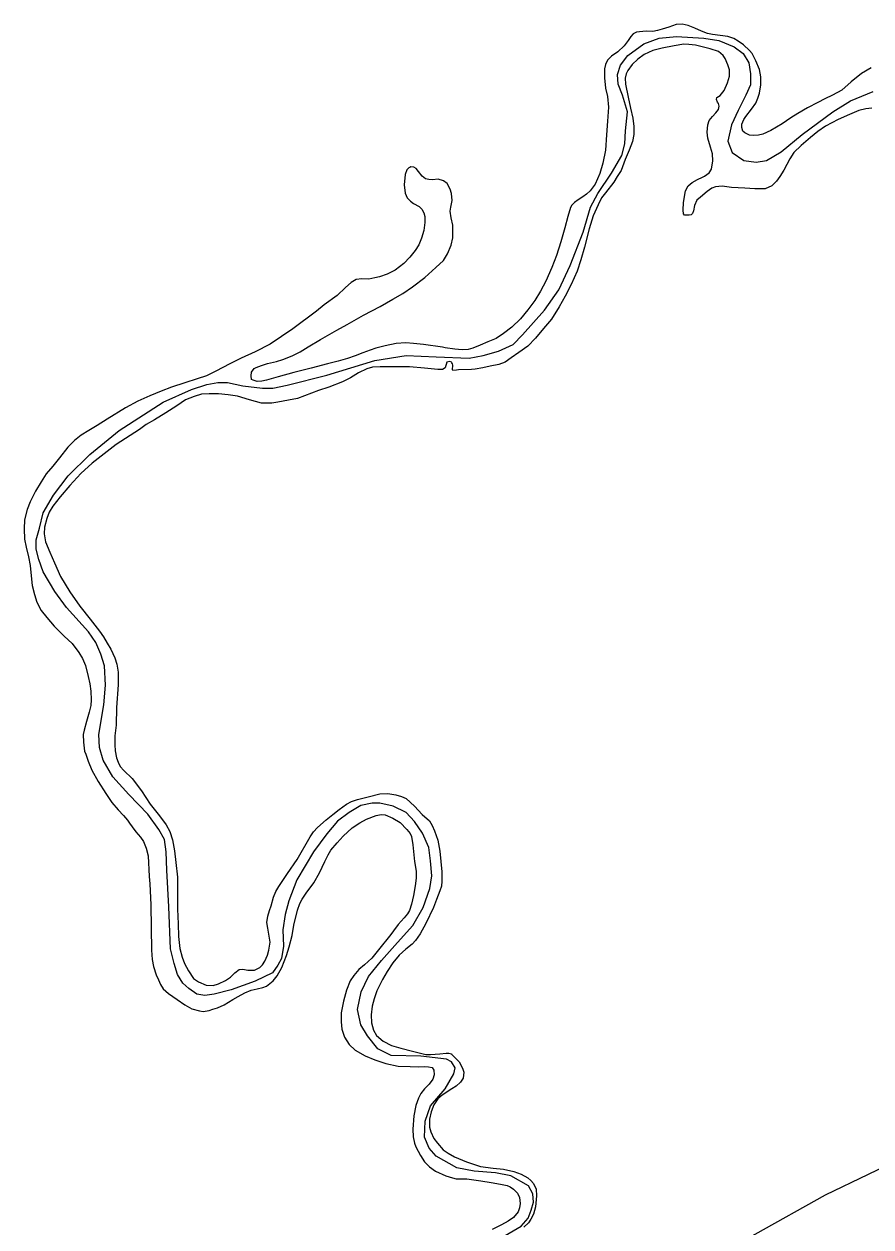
# Model space of a CAD drawing. Extents: x 2104537 to 2336408, y 34176 to 229611.
# Drawn here: x 2106568 to 2109849, y 75855 to 80511 of the extents above; entities that cross this region are included whole.
import ezdxf

# ---------------------------------------------------------------- set-up
doc = ezdxf.new("R2010")
doc.units = 0
for name, color, linetype in [('Exist Boundary Political CountyLine', 7, 'Continuous'), ('Exist Hydrographic Creek Single Shore', 7, 'Continuous'), ('Exist Hydrographic River Shore', 7, 'Continuous')]:
    doc.layers.add(name, color=color, linetype=linetype)

msp = doc.modelspace()

# ---------------------------------------------------------------- linework, layer by layer
at = {"layer": 'Exist Boundary Political CountyLine'}
for points in [[(2108898.1, 80097.5), (2108905.2, 80171.2), (2108886.2, 80235.3), (2108869.6, 80278.1), (2108867.2, 80316.2), (2108879.1, 80351.8), (2108907.6, 80389.8), (2108969.3, 80435), (2109028.7, 80456.4), (2109095.2, 80463.5), (2109202, 80456.4), (2109259, 80446.9), (2109318.4, 80423.1), (2109354, 80397), (2109375.4, 80361.3), (2109382.5, 80318.5), (2109382.5, 80275.8), (2109363.5, 80235.3), (2109335, 80175.9), (2109308.9, 80121.3), (2109294.7, 80057.1), (2109311.3, 80014.3), (2109356.4, 79983.4), (2109403.9, 79976.3), (2109444.3, 79983.4), (2109501.3, 80016.7), (2109582, 80083.2), (2109700.7, 80171.2), (2109769.6, 80214), (2109857.5, 80249.6)], [(2107990.9, 76518.3), (2107938.7, 76544.4), (2107898.3, 76594.3), (2107872.2, 76637.1), (2107860.3, 76696.5), (2107874.5, 76765.4), (2107903, 76824.8), (2107952.9, 76886.6), (2108014.7, 76955.6), (2108074, 77022.1), (2108114.4, 77091), (2108140.5, 77164.7), (2108147.6, 77214.6), (2108142.9, 77271.7), (2108135.8, 77323.9), (2108112, 77378.6), (2108081.1, 77423.8), (2108047.9, 77459.4), (2107998, 77483.2), (2107945.8, 77495.1), (2107917.3, 77495.1), (2107872.2, 77485.6), (2107827.1, 77459.4), (2107781.9, 77426.1), (2107741.6, 77376.2), (2107689.3, 77307.3), (2107625.2, 77198), (2107594.3, 77117.2), (2107580.1, 77064.9), (2107570.6, 77005.5), (2107573, 76941.3), (2107565.8, 76893.8), (2107551.6, 76867.6), (2107530.2, 76839.1), (2107463.7, 76805.8), (2107371.1, 76772.6), (2107304.6, 76755.9), (2107269, 76751.2), (2107238.1, 76755.9), (2107207.2, 76777.3), (2107183.5, 76798.7), (2107162.1, 76832), (2107150.2, 76874.8), (2107136, 76931.8), (2107128.9, 77093.4), (2107121.7, 77236), (2107119.4, 77307.3), (2107112.2, 77354.8), (2107090.9, 77392.9), (2107048.1, 77452.3), (2106974.5, 77528.3), (2106912.8, 77597.3), (2106874.8, 77661.4), (2106860.5, 77711.3), (2106858.1, 77761.2), (2106877.1, 77875.3), (2106884.3, 77951.4), (2106879.5, 78027.4), (2106865.3, 78072.6), (2106846.3, 78117.7), (2106817.8, 78158.1), (2106732.3, 78253.2), (2106687.2, 78315), (2106642, 78391.1), (2106625.4, 78438.6), (2106615.9, 78479), (2106615.9, 78514.6), (2106627.8, 78559.8), (2106642, 78619.2), (2106682.4, 78688.1), (2106739.4, 78761.8), (2106822.5, 78845), (2106936.5, 78937.7), (2107107.5, 79047), (2107216.7, 79096.9), (2107276.1, 79115.9), (2107318.9, 79123.1), (2107356.8, 79123.1), (2107416.2, 79111.2), (2107492.2, 79101.7), (2107532.6, 79101.7), (2107587.2, 79113.6), (2107741.6, 79151.6), (2107926.8, 79208.6), (2108047.9, 79227.6), (2108164.3, 79222.9), (2108292.5, 79218.1), (2108347.1, 79227.6), (2108406.5, 79244.3), (2108463.5, 79270.4), (2108499.1, 79308.5), (2108584.6, 79403.5), (2108639.2, 79481.9), (2108684.3, 79577), (2108734.2, 79705.4), (2108762.7, 79802.8), (2108791.2, 79855.1), (2108843.4, 79933.5), (2108883.8, 80002.4), (2108895.7, 80047.6), (2108898.1, 80097.5)], [(2108416, 75812.4), (2108494.4, 75857.5), (2108520.5, 75888.4), (2108532.4, 75919.3), (2108541.9, 75950.2), (2108539.5, 75983.5), (2108522.9, 76014.4), (2108454, 76052.4), (2108394.6, 76064.3), (2108311.5, 76071.4), (2108245, 76083.3), (2108164.3, 76128.5), (2108138.1, 76159.4), (2108119.1, 76202.2), (2108121.5, 76264), (2108142.9, 76323.4), (2108199.9, 76389.9), (2108233.1, 76447), (2108237.9, 76470.7), (2108223.6, 76494.5), (2108204.6, 76504), (2108104.9, 76515.9), (2107990.9, 76518.3)]]:
    msp.add_lwpolyline(points, dxfattribs=at)
at = {"layer": 'Exist Hydrographic Creek Single Shore'}
msp.add_lwpolyline([(2108557.1, 75386.1), (2108782.7, 75491.1), (2109127.4, 75675), (2109673, 75979.8), (2110171.7, 76218.8), (2110897.8, 76640.5), (2111588.8, 76920.2), (2112490, 77284.6), (2113084.5, 77462.9), (2113453, 77582.5), (2113681, 77637.1), (2113834.8, 77638)], dxfattribs=at)
at = {"layer": 'Exist Hydrographic River Shore'}
for points in [[(2109850.1, 80341.6), (2109812.2, 80319.4), (2109772.3, 80287.4), (2109736.2, 80255.2), (2109700.4, 80235.6), (2109670.2, 80221.4), (2109642.4, 80207.2), (2109602.3, 80186.6), (2109566.1, 80165), (2109538.5, 80147.5), (2109504.3, 80125.2), (2109460.5, 80099.2), (2109430.4, 80085), (2109412.6, 80081), (2109392.5, 80079.1), (2109378.4, 80081.1), (2109360.6, 80089.6), (2109352.5, 80096.3), (2109348.5, 80111.2), (2109348.4, 80123.3), (2109356.3, 80141.2), (2109364.4, 80153.5), (2109386.3, 80181), (2109402.5, 80205.3), (2109410.7, 80223.8), (2109416.4, 80243.4), (2109422.2, 80276.1), (2109422.5, 80307.3), (2109416.5, 80335.3), (2109402.4, 80369.3), (2109388.2, 80397.5), (2109378.2, 80409.2), (2109354.4, 80431), (2109334.3, 80445.2), (2109318.1, 80455.3), (2109294.3, 80463.3), (2109264.2, 80467.2), (2109234.7, 80470.1), (2109216.1, 80474.7), (2109192.3, 80483.3), (2109166.3, 80495.3), (2109140.2, 80505.7), (2109118, 80511), (2109094.4, 80508.9), (2109066.3, 80498.9), (2109039.9, 80491.2), (2109021.7, 80485.7)], [(2109021.7, 80485.7), (2109004.3, 80482.7), (2108978.4, 80483.2), (2108952.1, 80481.4), (2108940.2, 80479), (2108928.3, 80472.7), (2108918.3, 80463.1), (2108908.4, 80446.8), (2108892.3, 80426.8), (2108868.2, 80403.3), (2108844.3, 80386.7), (2108828.2, 80371.3), (2108820.3, 80355), (2108816.4, 80337.1), (2108816.4, 80302.6), (2108820.5, 80263.2), (2108828.4, 80231.2), (2108832.6, 80189.1), (2108828.5, 80135), (2108824.6, 80082.6), (2108820.8, 80023), (2108810.6, 79973), (2108798.7, 79933.2), (2108780.8, 79890.8), (2108761, 79865), (2108747, 79852.8), (2108732.6, 79842.6), (2108714.7, 79830.4), (2108700.7, 79820.9), (2108690.3, 79810.6), (2108684.6, 79800.8), (2108674.7, 79766.6), (2108663, 79722.5), (2108646.9, 79668.7), (2108630.8, 79614.8), (2108612.8, 79568.3), (2108588.8, 79516.2), (2108569, 79476.6), (2108547, 79440.9), (2108519.1, 79404.4), (2108491.2, 79370.5), (2108457.1, 79338.3), (2108425.4, 79312.7), (2108397.2, 79294.5), (2108365.1, 79280.4), (2108335.3, 79268.5), (2108307.2, 79255.9), (2108288, 79250.7), (2108265.4, 79250.2), (2108237.2, 79252.3), (2108199.2, 79258), (2108189.1, 79259.8), (2108115.5, 79270.5), (2108077.2, 79274.5), (2108047.4, 79276.7), (2108009.9, 79274.8), (2107967.1, 79265.8), (2107931.5, 79256), (2107909, 79248.2), (2107881.2, 79237.9), (2107851.5, 79226.4), (2107821.4, 79216.1), (2107785.5, 79206.3), (2107743.3, 79196.3), (2107680.6, 79179.5), (2107613.6, 79162.1), (2107552.9, 79145.2), (2107507.4, 79132), (2107489.6, 79128.4), (2107471.6, 79127.7), (2107455.6, 79132.3), (2107449.4, 79135.7), (2107447.7, 79149.5), (2107449.6, 79163.6), (2107459.4, 79178.2), (2107467.4, 79182), (2107487.5, 79189.8), (2107511.3, 79197.5), (2107545.6, 79204.4), (2107571.3, 79212.1), (2107607.3, 79226.2), (2107637.5, 79242), (2107669.4, 79261.7), (2107717.2, 79290.3), (2107779.3, 79326.2), (2107819.4, 79348.4), (2107883.1, 79383.9), (2107947.1, 79418.1), (2107997.2, 79446.7), (2108035, 79467.9), (2108073.2, 79494.4), (2108121.2, 79530.2), (2108162.9, 79568.1), (2108193, 79596.1), (2108208.9, 79621.4), (2108223, 79654.6), (2108229.2, 79684)], [(2109151.9, 79772.1), (2109144.7, 79771.2), (2109126.6, 79770.9), (2109122.1, 79775.9), (2109120.8, 79790.7), (2109122.7, 79820.9), (2109130.4, 79865), (2109140.7, 79884.5), (2109156.7, 79897.3), (2109176.6, 79909.4), (2109196.8, 79918.9), (2109204.4, 79922.7), (2109222.7, 79934.8), (2109230.5, 79949.4), (2109236.1, 79981.1), (2109234.6, 80009), (2109226.6, 80034.8), (2109216.4, 80069.4), (2109214.3, 80093.1), (2109216.5, 80120.9), (2109222.3, 80137.2), (2109234.5, 80153.4), (2109248.5, 80167.2), (2109258.3, 80180.8), (2109260.5, 80193.3), (2109258.4, 80203.1), (2109254.3, 80208.8), (2109250.5, 80218.7), (2109252.3, 80226.9), (2109264.3, 80234.9), (2109280.4, 80253.6), (2109292.5, 80283.5), (2109300.5, 80309), (2109300.3, 80333.6), (2109294.1, 80353.4), (2109284.4, 80377.2), (2109276.4, 80388.8), (2109258.1, 80405), (2109226.1, 80415.4), (2109168.6, 80429.7), (2109143.1, 80431.8), (2109124.1, 80432.8), (2109086.2, 80427), (2109040.1, 80417.4), (2109004.5, 80408.9), (2108970.1, 80393.2), (2108946.4, 80374.9), (2108924.4, 80354.7), (2108907.2, 80331.4), (2108900.4, 80319), (2108896.4, 80301.1), (2108898.6, 80279), (2108908.5, 80228.6), (2108917.1, 80185.2), (2108926.6, 80147.2), (2108930.5, 80115), (2108930.6, 80083.2), (2108924.5, 80057), (2108912.7, 80022.8), (2108896.6, 79987), (2108880.6, 79944.7), (2108865.7, 79921), (2108852.9, 79899.3), (2108820.9, 79857.3), (2108805.1, 79837.9), (2108791.7, 79810.9), (2108772.6, 79768.6), (2108756.8, 79719), (2108739, 79647.2), (2108724.9, 79598.2), (2108711, 79554.9), (2108687, 79502.8), (2108664.8, 79458.3), (2108641, 79416.8), (2108611.2, 79368.1), (2108581, 79332.6), (2108549.1, 79294.9), (2108519.3, 79264.3), (2108485, 79240.3), (2108455.1, 79218.6), (2108431.5, 79202.6), (2108407.3, 79192.6), (2108373.4, 79186.7), (2108345.4, 79180.7), (2108315.4, 79174.7), (2108301.3, 79174), (2108251.4, 79172.7), (2108243.2, 79171.8), (2108229.4, 79170.5), (2108227.4, 79172.1), (2108229.4, 79190.2), (2108227.3, 79196.1), (2108225.4, 79200.1), (2108223.4, 79202.7), (2108217.2, 79204.5), (2108205.4, 79202.1), (2108199.4, 79180.2)], [(2109852.3, 80185.7), (2109828.3, 80182.3), (2109801.6, 80176.2), (2109766.2, 80161.1), (2109722.2, 80141.7), (2109672.4, 80115.4), (2109642.5, 80095.6), (2109614.5, 80071.6), (2109578.5, 80041.1), (2109550.4, 80013.7), (2109534.5, 79989.4), (2109510.7, 79945.6), (2109496.4, 79921.3), (2109482.6, 79903.5), (2109464.5, 79884.8), (2109438.7, 79873.2), (2109398.7, 79873), (2109360.7, 79875.3), (2109308.6, 79879), (2109272.5, 79882.9), (2109246.6, 79880.8), (2109232.7, 79875.5), (2109214.7, 79862.7), (2109188.7, 79840.9), (2109174.7, 79829.1), (2109164.8, 79808.6), (2109160.8, 79788.3), (2109157, 79777.6), (2109151.9, 79772.1)], [(2108229.2, 79684), (2108229, 79708.6), (2108228.8, 79732.6), (2108222.8, 79760.6), (2108219, 79786.9), (2108221, 79802.3), (2108227, 79828.4), (2108224.6, 79854.7), (2108218.7, 79872.2), (2108207, 79894.4), (2108192.8, 79904.5), (2108172.9, 79910.8), (2108150.8, 79908.6), (2108135.8, 79909.9), (2108122.7, 79912.5), (2108110.7, 79922.5), (2108096.6, 79940.2), (2108086.7, 79952.5), (2108078, 79957.6), (2108066.8, 79958.8), (2108062.8, 79956.3), (2108058.9, 79954.7), (2108050.8, 79946.7), (2108044.9, 79928.7), (2108040.9, 79888.8), (2108044.8, 79856.6), (2108052.7, 79838.4), (2108064.9, 79825), (2108076.9, 79816.6), (2108098.9, 79804.6), (2108108.9, 79794.6), (2108116.5, 79779.7), (2108120.8, 79766.5), (2108120.7, 79742.9), (2108116.8, 79712.4), (2108108.4, 79682.4), (2108097.1, 79656.4), (2108083.2, 79634.3), (2108063, 79608.5), (2108038.9, 79584.3), (2108005.2, 79558.1), (2107974.4, 79542.9), (2107945, 79532), (2107927.2, 79528.4), (2107903.2, 79524), (2107876.9, 79524.5), (2107855.2, 79522.3), (2107835.3, 79510.5), (2107813, 79491.9), (2107781.2, 79459.7), (2107731.3, 79423.9), (2107701.3, 79399.9), (2107609.4, 79331.8), (2107521.3, 79272.1), (2107463.6, 79242.1), (2107409.6, 79217.5), (2107365.2, 79195.4), (2107311.5, 79167.9), (2107275.4, 79149.6), (2107239.4, 79138.1), (2107191.5, 79121.7), (2107139.4, 79105.6), (2107099.7, 79090), (2107055.7, 79071.8), (2107009.7, 79051.4), (2106961.6, 79025.4), (2106889.9, 78981.5), (2106851.7, 78957.7), (2106819.8, 78937.9), (2106789.6, 78919.5), (2106763.9, 78899.6), (2106737.9, 78873.9), (2106705.9, 78831.9), (2106680, 78799.5), (2106653.8, 78769.5), (2106634.2, 78739.7), (2106612.8, 78703.1), (2106592, 78661.8), (2106579.9, 78631.5), (2106570, 78591.7), (2106568.3, 78557.2), (2106570.1, 78516.9), (2106576.1, 78485.6), (2106586.2, 78449.3), (2106592.1, 78415.7), (2106596.3, 78375.2), (2106600.1, 78337.4), (2106608.3, 78302.8), (2106618.2, 78273.1), (2106634.4, 78241), (2106656.5, 78213.3), (2106684.4, 78180.9), (2106718.8, 78146.5)], [(2108199.4, 79180.2), (2108189.4, 79174.5), (2108171.4, 79174.2), (2108119.3, 79178.5), (2108061.3, 79184.5), (2108003.2, 79184), (2107947.5, 79184.1), (2107917.6, 79182.4), (2107895.5, 79176.3), (2107863.3, 79160.5), (2107833.4, 79142), (2107801.6, 79126.3), (2107749.4, 79105.9), (2107709.4, 79092), (2107627.4, 79061.7), (2107592.5, 79054.8), (2107551.7, 79047.4), (2107527.7, 79044), (2107487.6, 79043.8), (2107441.6, 79056.1), (2107395.6, 79070.1), (2107359.6, 79075.8), (2107321.7, 79079.8), (2107285.6, 79079.8), (2107255.7, 79077.8), (2107227.6, 79069.5), (2107193.5, 79056), (2107159.6, 79033.7), (2107117.8, 79006), (2107073.6, 78979.6), (2107041.8, 78961.5), (2107015.8, 78941.3), (2106925.7, 78883.4), (2106831.8, 78811.4), (2106787.7, 78771.2), (2106745.8, 78725.1), (2106707.9, 78681.5), (2106679.9, 78645.3), (2106666, 78621.6), (2106656, 78597.2), (2106647.5, 78563.9), (2106646, 78537.7), (2106652, 78507.1), (2106668.3, 78467.4), (2106686.2, 78425.3), (2106710.1, 78373), (2106745.7, 78313.3), (2106784.3, 78257.7), (2106824.4, 78207.7), (2106860.2, 78161.1), (2106875.5, 78139.5), (2106890.5, 78115.2), (2106904.5, 78091.3), (2106920.2, 78057.2), (2106928.3, 78033.5), (2106932.6, 78002.9), (2106932.6, 77953), (2106926.6, 77865.2), (2106924.7, 77797.3), (2106920.6, 77755.3), (2106920.6, 77720.9), (2106920.8, 77697.3), (2106926.8, 77670.9), (2106932.7, 77653.4), (2106940.9, 77636.8), (2106954.7, 77621.1), (2106986.6, 77591), (2107022.8, 77543.4), (2107056.9, 77491.2), (2107092.8, 77446.8), (2107119, 77411.2), (2107132.9, 77385.4), (2107142.8, 77353.3), (2107151.2, 77311.2), (2107156.8, 77265.1), (2107163, 77209.2), (2107163.1, 77146.9), (2107163.2, 77085.5), (2107165.4, 77028.7), (2107167, 76978.8), (2107171.1, 76932.8), (2107181.2, 76898.8), (2107190.3, 76875), (2107205.2, 76846.8), (2107225.3, 76816.9), (2107243.4, 76803.4), (2107273.3, 76791.3), (2107301.2, 76789.2), (2107321.3, 76795.3), (2107349.1, 76808.6), (2107367.4, 76821.3), (2107385.2, 76839), (2107401.5, 76851.2), (2107415.3, 76853.2), (2107435.2, 76848.9), (2107461.2, 76849.1), (2107481.4, 76859.5)], [(2106718.8, 78146.5), (2106724.3, 78141.4), (2106754.3, 78113), (2106780.5, 78079), (2106794.5, 78054.8), (2106806.4, 78027.6), (2106816.4, 77985.4), (2106822.5, 77957.4), (2106826.5, 77929.4), (2106828.5, 77894.9), (2106826.7, 77873.7), (2106820.6, 77846.9), (2106810.8, 77811), (2106800.6, 77777.4), (2106797.3, 77760.4), (2106798.7, 77730.8), (2106802.6, 77696.9), (2106807, 77685.4)], [(2106807, 77685.4), (2106816.6, 77657.3), (2106830.7, 77623.5), (2106854.8, 77578.8), (2106884.8, 77532.9), (2106908.7, 77497.3), (2106932.7, 77469), (2106953, 77447.3), (2106969.1, 77428.9), (2106977, 77417.3), (2106986.9, 77403), (2107001, 77384.6), (2107019, 77363), (2107030.8, 77347.3), (2107040.8, 77320.9), (2107049.1, 77291.2), (2107053.1, 77211.4), (2107055.2, 77182.8), (2107059.2, 77101.3), (2107061.1, 77012.7), (2107061.4, 76926.7), (2107064.9, 76890.5), (2107069.3, 76863.2), (2107079.5, 76831.2), (2107089.3, 76811.3), (2107097.2, 76793.1), (2107107.4, 76777.2), (2107127.3, 76758.7), (2107161.3, 76735.1), (2107191.5, 76714.8), (2107218.7, 76698.9), (2107247.4, 76690.8), (2107262.5, 76688.8), (2107285.5, 76692.7), (2107299.4, 76697.3), (2107317.5, 76702.5), (2107343.4, 76715.2), (2107377.2, 76735.2), (2107397.2, 76746.9), (2107423.4, 76761.2), (2107447.5, 76771.6), (2107471.2, 76776.7), (2107493.3, 76781.2), (2107507.2, 76786.8), (2107533.2, 76807.6), (2107549, 76827), (2107567.3, 76859.5), (2107585, 76905.1), (2107595.1, 76939.3), (2107606.5, 76982.4), (2107613.2, 77023.3), (2107627.1, 77081.4), (2107636.1, 77106.5), (2107645, 77123.7), (2107660.9, 77147.1), (2107690.9, 77187.5), (2107712.9, 77225.8), (2107732.8, 77269.7), (2107745.8, 77294.7), (2107757, 77313.5), (2107781.5, 77341.6), (2107804.6, 77367.4), (2107838.7, 77399.6), (2107868.6, 77419.7), (2107894.8, 77433.9), (2107932.8, 77447.9), (2107951.6, 77451.5), (2107966.6, 77449.6), (2107996.9, 77437.5), (2108024.8, 77419.9), (2108050.5, 77393.8), (2108063.7, 77378.1), (2108068.7, 77365.6), (2108074.6, 77333.6), (2108080.9, 77269.5), (2108086.8, 77231.7), (2108087.6, 77204.4), (2108083.7, 77175), (2108076.7, 77137.4), (2108068.9, 77104.7), (2108060.9, 77079.6), (2108053.4, 77066.6), (2108040.9, 77051.1), (2108017.1, 77025.3), (2107999, 77001.1), (2107989.2, 76987.5)], [(2107481.4, 76859.5), (2107491.4, 76869.1), (2107500.5, 76883.7), (2107511.2, 76907.2), (2107517.1, 76926.7), (2107521, 76957.2), (2107513.2, 77011.5), (2107509.3, 77032.9), (2107513.1, 77057.4), (2107519.1, 77079.3), (2107525, 77097.2), (2107534.9, 77131.5), (2107544.2, 77153.6), (2107555.1, 77173.1), (2107589.2, 77223.3), (2107626.6, 77277.3), (2107676.9, 77365), (2107689.7, 77384.4), (2107704.8, 77401.5), (2107738.6, 77431), (2107764.5, 77451.2), (2107788.6, 77471.1), (2107816.8, 77491.2), (2107836.7, 77502.3), (2107860.5, 77510), (2107900.7, 77519.8), (2107946.6, 77531.4), (2107977.4, 77533), (2108008.5, 77527.5), (2108030.7, 77521.5), (2108048.6, 77513.6), (2108080.8, 77483.5), (2108110.7, 77451.7), (2108138.8, 77427.5), (2108149, 77409.3), (2108158.7, 77387.8), (2108170.8, 77351.4), (2108178.5, 77309.3), (2108186.8, 77229.7), (2108186.8, 77193.6), (2108184.8, 77174.6), (2108178.8, 77156.1), (2108165.4, 77121.9), (2108154.9, 77091.5), (2108125.2, 77029.8), (2108103.1, 76989.2), (2108084.9, 76963.3), (2108071.1, 76949.8), (2108047.1, 76929.6), (2108021.1, 76907.1), (2107997.2, 76877.4), (2107975.2, 76843.4), (2107957.2, 76812.5)], [(2107989.2, 76987.5), (2107941.1, 76927.7), (2107915.2, 76895.4), (2107887.1, 76869.7), (2107865.1, 76851.1), (2107846, 76828.5), (2107831.1, 76807.4), (2107817.3, 76771.6), (2107805.3, 76729.2), (2107797.2, 76683.4), (2107796.6, 76648.3), (2107799.3, 76621), (2107809.2, 76589), (2107827.4, 76561.4), (2107851.5, 76539), (2107889.5, 76517.5), (2107927.3, 76501.4), (2107969.3, 76487.4), (2108017.3, 76477.3), (2108063.6, 76475.8), (2108097.4, 76475.1), (2108119.4, 76475.3), (2108135.4, 76475), (2108149.5, 76471.5), (2108155.5, 76461.5), (2108157.5, 76443.4), (2108151.6, 76427.1), (2108137.4, 76407.1), (2108119.3, 76389.4), (2108105.5, 76371.6), (2108095.7, 76353.7), (2108085.6, 76325.1), (2108077.6, 76285.2), (2108073.7, 76233.4), (2108075.7, 76203.2), (2108081.1, 76179.1), (2108085.8, 76165.3), (2108103.8, 76131.1), (2108119.8, 76107.2), (2108139.4, 76087.1), (2108161.7, 76070.9), (2108201.7, 76053.1), (2108227.8, 76044.4), (2108241.5, 76041.5), (2108283.5, 76041.7), (2108337.5, 76033.1), (2108377.8, 76027.4), (2108413.7, 76021.1), (2108439.6, 76015.7), (2108450.9, 76010.5), (2108463.9, 76001.1), (2108479.7, 75985.3), (2108487.9, 75969.4), (2108489.7, 75945.8), (2108487.8, 75929.4), (2108481.9, 75913.1), (2108463.7, 75891.2), (2108443.8, 75877.8), (2108417.9, 75863.5), (2108381.8, 75845.2)], [(2107957.2, 76812.5), (2107953.2, 76805.1), (2107935.1, 76769.3), (2107924, 76737.7), (2107917.2, 76709), (2107913.2, 76675.6), (2107914.3, 76644.4), (2107921.3, 76617), (2107933.3, 76595.4), (2107959.2, 76573.6), (2107991.3, 76557.6), (2108027.2, 76547), (2108072.9, 76535.3), (2108103.3, 76527.5), (2108124.5, 76522.8), (2108143.2, 76521.8), (2108179.4, 76525), (2108203.4, 76527.2), (2108213.2, 76527.7), (2108223.4, 76525.2), (2108224.3, 76524.2)], [(2108224.3, 76524.2), (2108233.3, 76515.1), (2108253.3, 76493.4), (2108267.2, 76469.2), (2108271.5, 76453.7), (2108269.4, 76431.4), (2108259.3, 76415.2), (2108241.6, 76400.1), (2108225.3, 76389.6), (2108187.4, 76365.1), (2108171.4, 76351.3), (2108155.5, 76327), (2108145.5, 76300.9), (2108139.4, 76271.5), (2108139.4, 76241.3), (2108143.7, 76223.2), (2108155.6, 76197.4), (2108169.7, 76179.1), (2108191.9, 76153.4), (2108211.3, 76140.5), (2108235.7, 76126.9), (2108281.5, 76107.3), (2108335.7, 76088.9), (2108385.7, 76083), (2108425.7, 76078.9), (2108465.9, 76069.3), (2108493.6, 76059.6), (2108519.5, 76045.3), (2108531.8, 76035.2), (2108541.8, 76023.5), (2108551.8, 76001), (2108553.6, 75975.7), (2108549.9, 75933.1), (2108541.7, 75903.8), (2108531.9, 75884.9), (2108521.7, 75871.3), (2108503.7, 75853.6)]]:
    msp.add_lwpolyline(points, dxfattribs=at)

doc.saveas('drawing.dxf')
